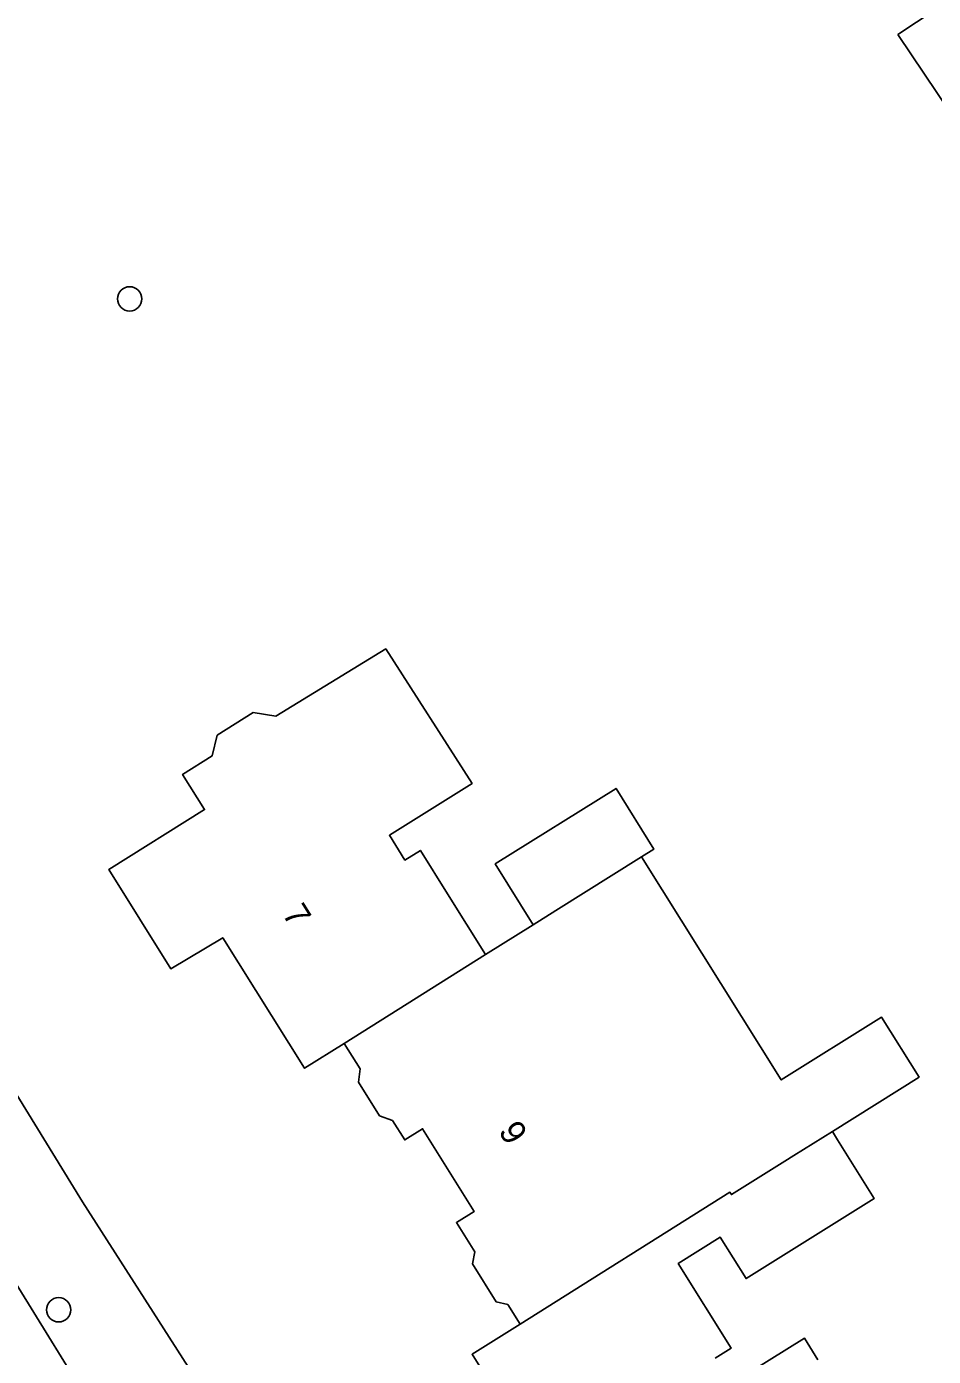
# Model space of a CAD drawing. Extents: x 161347 to 161881, y 382161 to 382804.
# Drawn here: x 161563.7 to 161600.2, y 382505 to 382558.6 of the extents above; entities that cross this region are included whole.
import ezdxf

# ---------------------------------------------------------------- set-up
doc = ezdxf.new("R2010")
doc.units = 0
for name, color, linetype in [('IMGEO_Boom', 7, 'Continuous'), ('IMGEO_Erf', 7, 'Continuous'), ('IMGEO_Pand', 7, 'Continuous'), ('IMGEO_Pand_nummerreeks', 7, 'Continuous'), ('IMGEO_Pand_vergunning_verleend', 7, 'Continuous'), ('IMGEO_Parkeervlak_gesloten', 7, 'Continuous'), ('IMGEO_Voetpad_open', 7, 'Continuous')]:
    doc.layers.add(name, color=color, linetype=linetype)

msp = doc.modelspace()

# ---------------------------------------------------------------- linework, layer by layer
at = {"layer": 'IMGEO_Boom'}
for centre in [(161567.85, 382547.612), (161564.991, 382506.892)]:
    msp.add_circle(centre, 0.489, dxfattribs=at)
at = {"layer": 'IMGEO_Erf'}
for points in [[(161572.092, 382591.77), (161539.981, 382570.178), (161537.341, 382557.85), (161565.95, 382511.235), (161572.292, 382501.343), (161572.851, 382501.493), (161573.727, 382500), (161581.489, 382486.772), (161593.113, 382483.942), (161618.484, 382500), (161639.588, 382513.357), (161643.126, 382515.61), (161643.533, 382515.936), (161628.206, 382532.98), (161623.055, 382540.753), (161664.71, 382578.468), (161661.6, 382581.894), (161665.593, 382585.519), (161669.295, 382588.879)], [(161584.77, 382500.103), (161581.642, 382505.102), (161583.577, 382506.313), (161583.079, 382507.108), (161582.617, 382507.212), (161581.659, 382508.742), (161581.756, 382509.222), (161581.014, 382510.407), (161581.729, 382510.855), (161579.647, 382514.183), (161578.927, 382513.733), (161578.434, 382514.521), (161577.914, 382514.706), (161577.07, 382516.055), (161577.131, 382516.602), (161576.492, 382517.623), (161574.896, 382516.624), (161571.601, 382521.877), (161569.503, 382520.632), (161567.005, 382524.624), (161570.868, 382527.041), (161569.982, 382528.457), (161571.17, 382529.2), (161571.378, 382530.038), (161572.827, 382530.945), (161573.739, 382530.807), (161578.161, 382533.51), (161581.642, 382528.093), (161578.312, 382526.008), (161578.938, 382525.008), (161579.56, 382525.397), (161580.653, 382523.65), (161582.188, 382521.197), (161584.105, 382522.4), (161582.572, 382524.85), (161587.439, 382527.896), (161588.969, 382525.451), (161588.472, 382525.139), (161594.096, 382516.151), (161598.136, 382518.679), (161599.647, 382516.264), (161596.153, 382514.078), (161596.366, 382513.738), (161597.841, 382511.381), (161592.677, 382508.149), (161591.636, 382509.813), (161589.948, 382508.757), (161592.079, 382505.352), (161591.429, 382504.945)], [(161592.079, 382503.906), (161595.029, 382505.751), (161595.565, 382504.879)]]:
    msp.add_lwpolyline(points, dxfattribs=at)
at = {"layer": 'IMGEO_Pand'}
for points in [[(161576.492, 382517.623), (161582.188, 382521.197), (161580.653, 382523.65), (161579.56, 382525.397), (161578.938, 382525.008), (161578.312, 382526.008), (161581.642, 382528.093), (161578.161, 382533.51), (161573.739, 382530.807), (161572.827, 382530.945), (161571.378, 382530.038), (161571.17, 382529.2), (161569.982, 382528.457), (161570.868, 382527.041), (161567.005, 382524.624), (161569.503, 382520.632), (161571.601, 382521.877), (161574.896, 382516.624)], [(161588.472, 382525.139), (161588.969, 382525.451), (161587.439, 382527.896), (161582.572, 382524.85), (161584.105, 382522.4), (161585.018, 382522.972)], [(161599.647, 382516.264), (161598.136, 382518.679), (161594.096, 382516.151), (161588.472, 382525.139), (161585.018, 382522.972), (161584.105, 382522.4), (161582.188, 382521.197), (161576.492, 382517.623), (161577.131, 382516.602), (161577.07, 382516.055), (161577.914, 382514.706), (161578.434, 382514.521), (161578.927, 382513.733), (161579.647, 382514.183), (161581.729, 382510.855), (161581.014, 382510.407), (161581.756, 382509.222), (161581.659, 382508.742), (161582.617, 382507.212), (161583.079, 382507.108), (161583.577, 382506.313), (161592.03, 382511.624), (161592.087, 382511.533), (161594.233, 382512.876), (161594.602, 382513.107), (161596.153, 382514.078)]]:
    msp.add_lwpolyline(points, close=True, dxfattribs=at)
for points in [[(161591.429, 382504.945), (161592.079, 382505.352), (161589.948, 382508.757), (161591.636, 382509.813), (161592.677, 382508.149), (161597.841, 382511.381), (161596.366, 382513.738), (161596.153, 382514.078), (161594.602, 382513.107), (161594.233, 382512.876), (161592.087, 382511.533), (161592.03, 382511.624), (161583.577, 382506.313), (161581.642, 382505.102), (161584.77, 382500.103)], [(161595.565, 382504.879), (161595.029, 382505.751), (161592.079, 382503.906)]]:
    msp.add_lwpolyline(points, dxfattribs=at)
at = {"layer": 'IMGEO_Pand_vergunning_verleend'}
msp.add_lwpolyline([(161598.788, 382558.262), (161601.01, 382559.736), (161599.78, 382562.167), (161600.967, 382562.944), (161603.149, 382561.186), (161605.103, 382562.508), (161608.602, 382559.648), (161600.908, 382555.108)], close=True, dxfattribs=at)
at = {"layer": 'IMGEO_Parkeervlak_gesloten'}
msp.add_lwpolyline([(161552.932, 382524.704), (161551.177, 382523.64), (161575.005, 382484.986), (161576.74, 382486.091)], close=True, dxfattribs=at)
at = {"layer": 'IMGEO_Voetpad_open'}
for points in [[(161591.558, 382478.875), (161592.518, 382479.481), (161594.999, 382481.125), (161593.113, 382483.942), (161581.489, 382486.772), (161573.727, 382500), (161572.851, 382501.493), (161572.292, 382501.343), (161565.95, 382511.235), (161537.341, 382557.85)], [(161552.932, 382524.704), (161576.74, 382486.091)]]:
    msp.add_lwpolyline(points, dxfattribs=at)

# ---------------------------------------------------------------- texts
at = {"layer": 'IMGEO_Pand_nummerreeks'}
for s, rotation, p in [('7', 302.0969, (161573.971, 382522.842)), ('9', 302.0281, (161582.679, 382514.088))]:
    msp.add_text(s, height=1, rotation=rotation, dxfattribs=at).set_placement(p)

doc.saveas('drawing.dxf')
